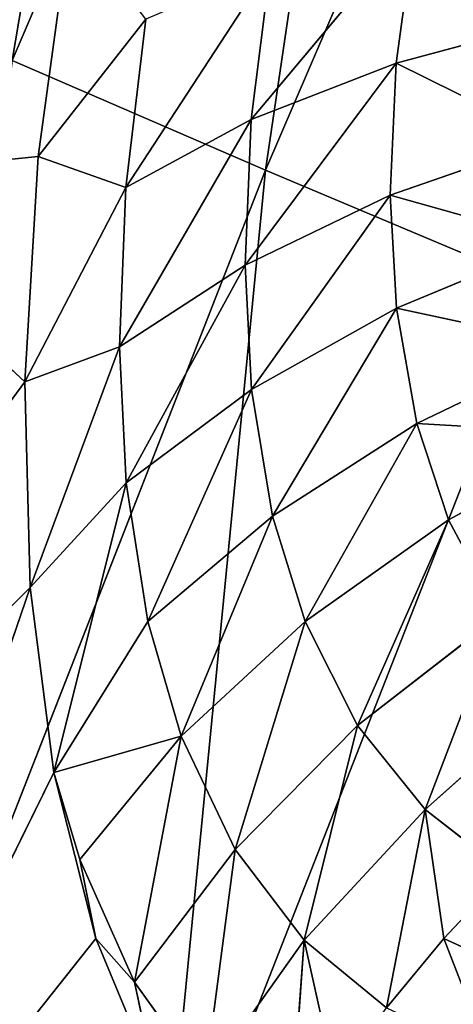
# Model space of a CAD drawing. Extents: x 0 to 500, y 0 to 390.
# Tile 284 of 656: x 20.76 to 22.9, y 276.49 to 281.35. Entities that reach past the tile are written whole.
import ezdxf

# ---------------------------------------------------------------- set-up
doc = ezdxf.new("R2010")
doc.units = 0
doc.header["$LTSCALE"] = 25.4
doc.layers.get('0').update_dxf_attribs({"linetype": 'CONTINUOUS'})

# ---------------------------------------------------------------- blocks, each defined once
blk = doc.blocks.new('ATLANTA505_-_S_STL')
at = {"color": 0}
for p, q in [((20.9633, 111.9977, 111.306), (18.042, 115.88, 114.2318)), ((20.9633, 111.9977, 111.306), (18.042, 115.88, 114.2318)), ((20.9366, 112.8503, 110.2925), (19.8694, 115.8864, 109.2959)), ((20.9366, 112.8503, 110.2925), (19.8694, 115.8864, 109.2959)), ((21.0033, 113.6088, 109.1808), (19.8694, 115.8864, 109.2959)), ((21.0033, 113.6088, 109.1808), (19.8694, 115.8864, 109.2959)), ((21.1626, 114.2411, 108.0147), (21.0033, 113.6088, 109.1808)), ((21.1626, 114.2411, 108.0147), (21.0033, 113.6088, 109.1808)), ((21.0033, 113.6088, 109.1808), (20.9366, 112.8503, 110.2925)), ((21.0033, 113.6088, 109.1808), (20.9366, 112.8503, 110.2925)), ((21.0033, 113.6088, 109.1808), (21.5334, 113.2149, 108.5033)), ((21.0033, 113.6088, 109.1808), (21.5334, 113.2149, 108.5033)), ((21.0033, 113.6088, 109.1808), (21.4347, 112.7309, 109.3328)), ((21.0033, 113.6088, 109.1808), (21.4347, 112.7309, 109.3328)), ((21.4347, 112.7309, 109.3328), (21.5334, 113.2149, 108.5033)), ((21.4347, 112.7309, 109.3328), (21.5334, 113.2149, 108.5033)), ((20.9366, 112.8503, 110.2925), (21.4347, 112.7309, 109.3328)), ((20.9366, 112.8503, 110.2925), (21.4347, 112.7309, 109.3328)), ((20.9366, 112.8503, 110.2925), (20.9633, 111.9977, 111.306)), ((20.9366, 112.8503, 110.2925), (20.9633, 111.9977, 111.306)), ((21.4043, 112.1602, 110.1198), (21.4347, 112.7309, 109.3328)), ((21.4043, 112.1602, 110.1198), (21.4347, 112.7309, 109.3328)), ((21.4347, 112.7309, 109.3328), (22.1488, 112.6246, 108.241)), ((21.4347, 112.7309, 109.3328), (22.1488, 112.6246, 108.241)), ((21.4347, 112.7309, 109.3328), (22.0527, 112.1813, 108.9981)), ((21.4347, 112.7309, 109.3328), (22.0527, 112.1813, 108.9981)), ((22.1488, 112.6246, 108.241), (22.0527, 112.1813, 108.9981)), ((22.1488, 112.6246, 108.241), (22.0527, 112.1813, 108.9981)), ((21.4043, 112.1602, 110.1198), (22.0527, 112.1813, 108.9981)), ((21.4043, 112.1602, 110.1198), (22.0527, 112.1813, 108.9981)), ((22.0527, 112.1813, 108.9981), (22.0231, 111.6597, 109.7167)), ((22.0527, 112.1813, 108.9981), (22.0231, 111.6597, 109.7167)), ((22.0527, 112.1813, 108.9981), (22.8607, 112.1103, 108.0339)), ((22.0527, 112.1813, 108.9981), (22.8607, 112.1103, 108.0339)), ((22.0527, 112.1813, 108.9981), (22.7676, 111.7061, 108.7199)), ((22.0527, 112.1813, 108.9981), (22.7676, 111.7061, 108.7199)), ((21.4043, 112.1602, 110.1198), (22.0231, 111.6597, 109.7167)), ((21.4043, 112.1602, 110.1198), (22.0231, 111.6597, 109.7167)), ((21.4043, 112.1602, 110.1198), (21.4369, 111.5711, 110.7898)), ((21.4043, 112.1602, 110.1198), (21.4369, 111.5711, 110.7898)), ((22.7676, 111.7061, 108.7199), (22.8607, 112.1103, 108.0339)), ((22.7676, 111.7061, 108.7199), (22.8607, 112.1103, 108.0339)), ((20.9633, 111.9977, 111.306), (19.6756, 111.7885, 115.0682)), ((20.9633, 111.9977, 111.306), (19.6756, 111.7885, 115.0682)), ((21.4369, 111.5711, 110.7898), (20.9633, 111.9977, 111.306)), ((20.9633, 111.9977, 111.306), (21.0802, 111.0583, 112.219)), ((21.4369, 111.5711, 110.7898), (20.9633, 111.9977, 111.306)), ((20.9633, 111.9977, 111.306), (21.0802, 111.0583, 112.219)), ((21.0802, 111.0583, 112.219), (19.6756, 111.7885, 115.0682)), ((19.6756, 111.7885, 115.0682), (21.2875, 110.0265, 113.0378)), ((21.0802, 111.0583, 112.219), (19.6756, 111.7885, 115.0682)), ((19.6756, 111.7885, 115.0682), (21.2875, 110.0265, 113.0378)), ((22.0231, 111.6597, 109.7167), (22.7676, 111.7061, 108.7199)), ((22.0231, 111.6597, 109.7167), (22.7676, 111.7061, 108.7199)), ((22.7389, 111.2323, 109.3717), (22.7676, 111.7061, 108.7199)), ((22.7389, 111.2323, 109.3717), (22.7676, 111.7061, 108.7199)), ((22.7676, 111.7061, 108.7199), (23.5566, 111.3227, 108.5087)), ((22.7676, 111.7061, 108.7199), (23.5566, 111.3227, 108.5087)), ((22.7676, 111.7061, 108.7199), (23.529, 110.8936, 109.0975)), ((22.7676, 111.7061, 108.7199), (23.529, 110.8936, 109.0975)), ((22.0231, 111.6597, 109.7167), (21.4369, 111.5711, 110.7898)), ((22.0231, 111.6597, 109.7167), (21.4369, 111.5711, 110.7898)), ((22.0231, 111.6597, 109.7167), (22.7389, 111.2323, 109.3717)), ((22.0231, 111.6597, 109.7167), (22.7389, 111.2323, 109.3717)), ((22.0231, 111.6597, 109.7167), (22.0549, 111.122, 110.329)), ((22.0231, 111.6597, 109.7167), (22.0549, 111.122, 110.329)), ((21.0802, 111.0583, 112.219), (21.4369, 111.5711, 110.7898)), ((21.0802, 111.0583, 112.219), (21.4369, 111.5711, 110.7898)), ((22.0549, 111.122, 110.329), (21.4369, 111.5711, 110.7898)), ((21.4369, 111.5711, 110.7898), (21.5428, 110.8419, 111.4735)), ((21.4369, 111.5711, 110.7898), (21.5428, 110.8419, 111.4735)), ((22.0549, 111.122, 110.329), (21.4369, 111.5711, 110.7898)), ((22.7389, 111.2323, 109.3717), (22.0549, 111.122, 110.329)), ((22.7389, 111.2323, 109.3717), (22.0549, 111.122, 110.329)), ((22.7389, 111.2323, 109.3717), (23.529, 110.8936, 109.0975)), ((22.7389, 111.2323, 109.3717), (23.529, 110.8936, 109.0975)), ((22.7389, 111.2323, 109.3717), (23.5587, 110.4535, 109.601)), ((22.7389, 111.2323, 109.3717), (23.5587, 110.4535, 109.601)), ((22.7389, 111.2323, 109.3717), (22.7697, 110.7447, 109.9278)), ((22.7389, 111.2323, 109.3717), (22.7697, 110.7447, 109.9278)), ((22.0549, 111.122, 110.329), (21.5428, 110.8419, 111.4735)), ((22.0549, 111.122, 110.329), (21.5428, 110.8419, 111.4735)), ((22.7697, 110.7447, 109.9278), (22.0549, 111.122, 110.329)), ((22.0549, 111.122, 110.329), (22.1581, 110.4567, 110.9546)), ((22.0549, 111.122, 110.329), (22.1581, 110.4567, 110.9546)), ((22.7697, 110.7447, 109.9278), (22.0549, 111.122, 110.329)), ((21.2076, 110.4782, 112.6479), (21.0802, 111.0583, 112.219)), ((21.0802, 111.0583, 112.219), (21.2875, 110.0265, 113.0378)), ((21.2076, 110.4782, 112.6479), (21.0802, 111.0583, 112.219)), ((21.7078, 110.1021, 112.0396), (21.0802, 111.0583, 112.219)), ((21.7078, 110.1021, 112.0396), (21.0802, 111.0583, 112.219)), ((21.0802, 111.0583, 112.219), (21.2875, 110.0265, 113.0378)), ((21.5428, 110.8419, 111.4735), (22.1581, 110.4567, 110.9546)), ((21.7078, 110.1021, 112.0396), (21.5428, 110.8419, 111.4735)), ((21.7078, 110.1021, 112.0396), (21.5428, 110.8419, 111.4735)), ((21.5428, 110.8419, 111.4735), (22.1581, 110.4567, 110.9546)), ((22.7697, 110.7447, 109.9278), (22.1581, 110.4567, 110.9546)), ((22.7697, 110.7447, 109.9278), (22.1581, 110.4567, 110.9546)), ((23.6551, 109.9106, 110.1185), (22.7697, 110.7447, 109.9278)), ((22.7697, 110.7447, 109.9278), (22.8697, 110.1423, 110.4974)), ((22.7697, 110.7447, 109.9278), (22.8697, 110.1423, 110.4974)), ((23.5587, 110.4535, 109.601), (22.7697, 110.7447, 109.9278)), ((23.6551, 109.9106, 110.1185), (22.7697, 110.7447, 109.9278)), ((23.5587, 110.4535, 109.601), (22.7697, 110.7447, 109.9278)), ((21.4786, 109.4928, 113.2519), (21.2076, 110.4782, 112.6479)), ((21.2076, 110.4782, 112.6479), (21.2875, 110.0265, 113.0378)), ((21.2076, 110.4782, 112.6479), (21.2875, 110.0265, 113.0378)), ((21.2076, 110.4782, 112.6479), (21.7078, 110.1021, 112.0396)), ((21.2076, 110.4782, 112.6479), (21.7078, 110.1021, 112.0396)), ((21.4786, 109.4928, 113.2519), (21.2076, 110.4782, 112.6479)), ((21.7078, 110.1021, 112.0396), (22.1581, 110.4567, 110.9546)), ((21.7078, 110.1021, 112.0396), (22.1581, 110.4567, 110.9546)), ((22.1581, 110.4567, 110.9546), (22.8697, 110.1423, 110.4974)), ((22.3188, 109.782, 111.4738), (22.1581, 110.4567, 110.9546)), ((22.3188, 109.782, 111.4738), (22.1581, 110.4567, 110.9546)), ((22.1581, 110.4567, 110.9546), (22.8697, 110.1423, 110.4974)), ((22.3188, 109.782, 111.4738), (22.8697, 110.1423, 110.4974)), ((22.3188, 109.782, 111.4738), (22.8697, 110.1423, 110.4974)), ((23.6551, 109.9106, 110.1185), (22.8697, 110.1423, 110.4974)), ((22.8697, 110.1423, 110.4974), (23.8057, 109.3608, 110.5519)), ((23.6551, 109.9106, 110.1185), (22.8697, 110.1423, 110.4974)), ((23.0256, 109.5317, 110.9719), (22.8697, 110.1423, 110.4974)), ((23.0256, 109.5317, 110.9719), (22.8697, 110.1423, 110.4974)), ((22.8697, 110.1423, 110.4974), (23.8057, 109.3608, 110.5519)), ((21.4786, 109.4928, 113.2519), (21.7078, 110.1021, 112.0396)), ((21.4786, 109.4928, 113.2519), (21.7078, 110.1021, 112.0396)), ((22.3188, 109.782, 111.4738), (21.7078, 110.1021, 112.0396)), ((21.7078, 110.1021, 112.0396), (21.9734, 109.1952, 112.5976)), ((21.7078, 110.1021, 112.0396), (21.9734, 109.1952, 112.5976)), ((22.3188, 109.782, 111.4738), (21.7078, 110.1021, 112.0396)), ((21.4786, 109.4928, 113.2519), (21.2875, 110.0265, 113.0378)), ((21.2875, 110.0265, 113.0378), (21.5847, 108.9112, 113.7541)), ((21.4786, 109.4928, 113.2519), (21.2875, 110.0265, 113.0378)), ((21.2875, 110.0265, 113.0378), (21.5847, 108.9112, 113.7541)), ((21.9734, 109.1952, 112.5976), (22.3188, 109.782, 111.4738)), ((21.9734, 109.1952, 112.5976), (22.3188, 109.782, 111.4738)), ((23.0256, 109.5317, 110.9719), (22.3188, 109.782, 111.4738)), ((22.3188, 109.782, 111.4738), (22.5779, 108.9548, 111.987)), ((22.3188, 109.782, 111.4738), (22.5779, 108.9548, 111.987)), ((23.0256, 109.5317, 110.9719), (22.3188, 109.782, 111.4738)), ((22.5779, 108.9548, 111.987), (23.0256, 109.5317, 110.9719)), ((22.5779, 108.9548, 111.987), (23.0256, 109.5317, 110.9719)), ((23.2771, 108.7828, 111.4432), (23.0256, 109.5317, 110.9719)), ((23.0256, 109.5317, 110.9719), (23.8057, 109.3608, 110.5519)), ((23.0256, 109.5317, 110.9719), (23.8057, 109.3608, 110.5519)), ((23.2771, 108.7828, 111.4432), (23.0256, 109.5317, 110.9719)), ((21.8252, 108.4684, 113.7351), (21.4786, 109.4928, 113.2519)), ((21.4786, 109.4928, 113.2519), (21.5847, 108.9112, 113.7541)), ((21.4786, 109.4928, 113.2519), (21.5847, 108.9112, 113.7541)), ((21.4786, 109.4928, 113.2519), (21.9734, 109.1952, 112.5976)), ((21.4786, 109.4928, 113.2519), (21.9734, 109.1952, 112.5976)), ((21.8252, 108.4684, 113.7351), (21.4786, 109.4928, 113.2519)), ((21.8252, 108.4684, 113.7351), (21.9734, 109.1952, 112.5976)), ((21.8252, 108.4684, 113.7351), (21.9734, 109.1952, 112.5976)), ((22.3135, 108.2521, 113.0448), (21.9734, 109.1952, 112.5976)), ((21.9734, 109.1952, 112.5976), (22.5779, 108.9548, 111.987)), ((21.9734, 109.1952, 112.5976), (22.5779, 108.9548, 111.987)), ((22.3135, 108.2521, 113.0448), (21.9734, 109.1952, 112.5976)), ((22.3135, 108.2521, 113.0448), (22.5779, 108.9548, 111.987)), ((22.3135, 108.2521, 113.0448), (22.5779, 108.9548, 111.987)), ((22.5779, 108.9548, 111.987), (23.2771, 108.7828, 111.4432)), ((22.5779, 108.9548, 111.987), (23.2771, 108.7828, 111.4432)), ((22.5779, 108.9548, 111.987), (22.91, 108.0942, 112.4003)), ((22.5779, 108.9548, 111.987), (22.91, 108.0942, 112.4003)), ((22.91, 108.0942, 112.4003), (23.2771, 108.7828, 111.4432)), ((22.91, 108.0942, 112.4003), (23.2771, 108.7828, 111.4432)), ((21.8252, 108.4684, 113.7351), (22.3135, 108.2521, 113.0448)), ((21.8252, 108.4684, 113.7351), (22.3135, 108.2521, 113.0448)), ((22.24, 107.4257, 114.0944), (22.3135, 108.2521, 113.0448)), ((22.24, 107.4257, 114.0944), (22.3135, 108.2521, 113.0448)), ((22.7208, 107.2918, 113.3785), (22.3135, 108.2521, 113.0448)), ((22.3135, 108.2521, 113.0448), (22.4665, 107.3519, 113.7321)), ((22.3135, 108.2521, 113.0448), (22.4665, 107.3519, 113.7321)), ((22.3135, 108.2521, 113.0448), (22.91, 108.0942, 112.4003)), ((22.3135, 108.2521, 113.0448), (22.91, 108.0942, 112.4003)), ((22.7208, 107.2918, 113.3785), (22.3135, 108.2521, 113.0448)), ((22.7208, 107.2918, 113.3785), (22.91, 108.0942, 112.4003)), ((22.7208, 107.2918, 113.3785), (22.91, 108.0942, 112.4003)), ((23.3083, 107.2172, 112.7112), (22.91, 108.0942, 112.4003)), ((22.91, 108.0942, 112.4003), (23.002, 107.2467, 113.0371)), ((22.91, 108.0942, 112.4003), (23.2445, 108.0399, 112.1029)), ((22.91, 108.0942, 112.4003), (23.2445, 108.0399, 112.1029)), ((23.3083, 107.2172, 112.7112), (22.91, 108.0942, 112.4003)), ((22.91, 108.0942, 112.4003), (23.002, 107.2467, 113.0371)), ((22.7208, 107.2918, 113.3785), (23.002, 107.2467, 113.0371)), ((22.7208, 107.2918, 113.3785), (23.002, 107.2467, 113.0371)), ((23.002, 107.2467, 113.0371), (23.3083, 107.2172, 112.7112)), ((23.2285, 106.2497, 113.6171), (23.002, 107.2467, 113.0371)), ((23.2285, 106.2497, 113.6171), (23.002, 107.2467, 113.0371)), ((23.5046, 106.2493, 113.2687), (23.002, 107.2467, 113.0371)), ((23.5046, 106.2493, 113.2687), (23.002, 107.2467, 113.0371)), ((23.002, 107.2467, 113.0371), (23.3083, 107.2172, 112.7112)), ((20.8742, 58.2861, 108.7065), (22.1228, 50.8928, 109.2482)), ((20.8742, 58.2861, 108.7065), (22.1228, 50.8928, 109.2482)), ((20.8742, 58.2861, 108.7065), (22.901, 58.2828, 103.9788)), ((20.8742, 58.2861, 108.7065), (22.901, 58.2828, 103.9788)), ((22.1228, 50.8928, 109.2482), (20.2364, 50.8967, 114.0727)), ((22.1228, 50.8928, 109.2482), (20.2364, 50.8967, 114.0727)), ((24.1407, 50.8892, 104.5523), (22.1228, 50.8928, 109.2482)), ((22.1228, 50.8928, 109.2482), (23.4777, 43.5251, 109.8183)), ((22.1228, 50.8928, 109.2482), (23.4777, 43.5251, 109.8183)), ((24.1407, 50.8892, 104.5523), (22.1228, 50.8928, 109.2482)), ((21.6011, 43.5292, 114.6084), (23.4777, 43.5251, 109.8183)), ((21.6011, 43.5292, 114.6084), (23.4777, 43.5251, 109.8183))]:
    blk.add_line(p, q, dxfattribs=at)
mesh = blk.add_polyface(dxfattribs=at)
corners = [(19.6914, 118.4185, 106.7745), (19.8694, 115.8864, 109.2959), (21.8268, 115.8932, 104.4967)]
mesh.append_faces([[corners[k] for k in face] for face in [(0, 1, 2)]], dxfattribs={"color": 0})
mesh = blk.add_polyface(dxfattribs=at)
corners = [(20.9366, 112.8503, 110.2925), (18.042, 115.88, 114.2318), (20.9633, 111.9977, 111.306), (19.8694, 115.8864, 109.2959)]
mesh.append_faces([[corners[k] for k in face] for face in [(0, 1, 2), (1, 0, 3)]], dxfattribs={"vtx0": -1, "color": 0})
mesh = blk.add_polyface(dxfattribs=at)
corners = [(18.042, 115.88, 114.2318), (19.6756, 111.7885, 115.0682), (20.9633, 111.9977, 111.306)]
mesh.append_faces([[corners[k] for k in face] for face in [(0, 1, 2)]], dxfattribs={"color": 0})
mesh = blk.add_polyface(dxfattribs=at)
corners = [(21.8268, 115.8932, 104.4967), (19.8694, 115.8864, 109.2959), (21.4157, 114.7574, 106.7812)]
mesh.append_faces([[corners[k] for k in face] for face in [(0, 1, 2)]], dxfattribs={"color": 0})
mesh = blk.add_polyface(dxfattribs=at)
corners = [(19.8694, 115.8864, 109.2959), (21.1626, 114.2411, 108.0147), (21.1966, 114.285, 107.8778)]
mesh.append_faces([[corners[k] for k in face] for face in [(0, 1, 2)]], dxfattribs={"color": 0})
mesh = blk.add_polyface(dxfattribs=at)
corners = [(19.8694, 115.8864, 109.2959), (21.1966, 114.285, 107.8778), (21.4157, 114.7574, 106.7812)]
mesh.append_faces([[corners[k] for k in face] for face in [(0, 1, 2)]], dxfattribs={"color": 0})
mesh = blk.add_polyface(dxfattribs=at)
corners = [(19.8694, 115.8864, 109.2959), (20.9366, 112.8503, 110.2925), (21.0033, 113.6088, 109.1808)]
mesh.append_faces([[corners[k] for k in face] for face in [(0, 1, 2)]], dxfattribs={"color": 0})
mesh = blk.add_polyface(dxfattribs=at)
corners = [(19.8694, 115.8864, 109.2959), (21.0033, 113.6088, 109.1808), (21.1626, 114.2411, 108.0147)]
mesh.append_faces([[corners[k] for k in face] for face in [(0, 1, 2)]], dxfattribs={"color": 0})
mesh = blk.add_polyface(dxfattribs=at)
corners = [(21.1626, 114.2411, 108.0147), (21.0033, 113.6088, 109.1808), (21.5334, 113.2149, 108.5033)]
mesh.append_faces([[corners[k] for k in face] for face in [(0, 1, 2)]], dxfattribs={"color": 0})
mesh = blk.add_polyface(dxfattribs=at)
corners = [(21.0033, 113.6088, 109.1808), (20.9366, 112.8503, 110.2925), (21.4347, 112.7309, 109.3328)]
mesh.append_faces([[corners[k] for k in face] for face in [(0, 1, 2)]], dxfattribs={"color": 0})
mesh = blk.add_polyface(dxfattribs=at)
corners = [(21.0033, 113.6088, 109.1808), (21.4347, 112.7309, 109.3328), (21.5334, 113.2149, 108.5033)]
mesh.append_faces([[corners[k] for k in face] for face in [(0, 1, 2)]], dxfattribs={"color": 0})
mesh = blk.add_polyface(dxfattribs=at)
corners = [(21.5334, 113.2149, 108.5033), (21.4347, 112.7309, 109.3328), (22.1488, 112.6246, 108.241)]
mesh.append_faces([[corners[k] for k in face] for face in [(0, 1, 2)]], dxfattribs={"color": 0})
mesh = blk.add_polyface(dxfattribs=at)
corners = [(21.4043, 112.1602, 110.1198), (20.9633, 111.9977, 111.306), (21.4369, 111.5711, 110.7898), (20.9366, 112.8503, 110.2925), (21.4347, 112.7309, 109.3328)]
mesh.append_faces([[corners[k] for k in face] for face in [(0, 1, 2), (3, 0, 4)]], dxfattribs={"vtx0": -1, "color": 0})
mesh.append_faces([[corners[k] for k in face] for face in [(1, 0, 3)]], dxfattribs={"vtx0": -1, "vtx1": -1, "color": 0})
mesh = blk.add_polyface(dxfattribs=at)
corners = [(21.4347, 112.7309, 109.3328), (21.4043, 112.1602, 110.1198), (22.0527, 112.1813, 108.9981)]
mesh.append_faces([[corners[k] for k in face] for face in [(0, 1, 2)]], dxfattribs={"color": 0})
mesh = blk.add_polyface(dxfattribs=at)
corners = [(21.4347, 112.7309, 109.3328), (22.0527, 112.1813, 108.9981), (22.1488, 112.6246, 108.241)]
mesh.append_faces([[corners[k] for k in face] for face in [(0, 1, 2)]], dxfattribs={"color": 0})
mesh = blk.add_polyface(dxfattribs=at)
corners = [(22.0527, 112.1813, 108.9981), (22.8607, 112.1103, 108.0339), (22.1488, 112.6246, 108.241)]
mesh.append_faces([[corners[k] for k in face] for face in [(0, 1, 2)]], dxfattribs={"color": 0})
mesh = blk.add_polyface(dxfattribs=at)
corners = [(22.0527, 112.1813, 108.9981), (21.4043, 112.1602, 110.1198), (22.0231, 111.6597, 109.7167)]
mesh.append_faces([[corners[k] for k in face] for face in [(0, 1, 2)]], dxfattribs={"color": 0})
mesh = blk.add_polyface(dxfattribs=at)
corners = [(22.0231, 111.6597, 109.7167), (22.7676, 111.7061, 108.7199), (22.0527, 112.1813, 108.9981)]
mesh.append_faces([[corners[k] for k in face] for face in [(0, 1, 2)]], dxfattribs={"color": 0})
mesh = blk.add_polyface(dxfattribs=at)
corners = [(22.0527, 112.1813, 108.9981), (22.7676, 111.7061, 108.7199), (22.8607, 112.1103, 108.0339)]
mesh.append_faces([[corners[k] for k in face] for face in [(0, 1, 2)]], dxfattribs={"color": 0})
mesh = blk.add_polyface(dxfattribs=at)
corners = [(21.4043, 112.1602, 110.1198), (21.4369, 111.5711, 110.7898), (22.0231, 111.6597, 109.7167)]
mesh.append_faces([[corners[k] for k in face] for face in [(0, 1, 2)]], dxfattribs={"color": 0})
mesh = blk.add_polyface(dxfattribs=at)
corners = [(22.7676, 111.7061, 108.7199), (23.5566, 111.3227, 108.5087), (22.8607, 112.1103, 108.0339)]
mesh.append_faces([[corners[k] for k in face] for face in [(0, 1, 2)]], dxfattribs={"color": 0})
mesh = blk.add_polyface(dxfattribs=at)
corners = [(23.5566, 111.3227, 108.5087), (23.6465, 111.6907, 107.8897), (22.8607, 112.1103, 108.0339)]
mesh.append_faces([[corners[k] for k in face] for face in [(0, 1, 2)]], dxfattribs={"color": 0})
mesh = blk.add_polyface(dxfattribs=at)
corners = [(20.9633, 111.9977, 111.306), (19.6756, 111.7885, 115.0682), (21.0802, 111.0583, 112.219)]
mesh.append_faces([[corners[k] for k in face] for face in [(0, 1, 2)]], dxfattribs={"color": 0})
mesh = blk.add_polyface(dxfattribs=at)
corners = [(20.9633, 111.9977, 111.306), (21.0802, 111.0583, 112.219), (21.4369, 111.5711, 110.7898)]
mesh.append_faces([[corners[k] for k in face] for face in [(0, 1, 2)]], dxfattribs={"color": 0})
mesh = blk.add_polyface(dxfattribs=at)
corners = [(19.6756, 111.7885, 115.0682), (21.2875, 110.0265, 113.0378), (21.0802, 111.0583, 112.219)]
mesh.append_faces([[corners[k] for k in face] for face in [(0, 1, 2)]], dxfattribs={"color": 0})
mesh = blk.add_polyface(dxfattribs=at)
corners = [(19.6756, 111.7885, 115.0682), (21.5847, 108.9112, 113.7541), (21.2875, 110.0265, 113.0378)]
mesh.append_faces([[corners[k] for k in face] for face in [(0, 1, 2)]], dxfattribs={"color": 0})
mesh = blk.add_polyface(dxfattribs=at)
corners = [(22.0231, 111.6597, 109.7167), (22.7389, 111.2323, 109.3717), (22.7676, 111.7061, 108.7199)]
mesh.append_faces([[corners[k] for k in face] for face in [(0, 1, 2)]], dxfattribs={"color": 0})
mesh = blk.add_polyface(dxfattribs=at)
corners = [(22.7389, 111.2323, 109.3717), (23.529, 110.8936, 109.0975), (22.7676, 111.7061, 108.7199)]
mesh.append_faces([[corners[k] for k in face] for face in [(0, 1, 2)]], dxfattribs={"color": 0})
mesh = blk.add_polyface(dxfattribs=at)
corners = [(23.529, 110.8936, 109.0975), (23.5566, 111.3227, 108.5087), (22.7676, 111.7061, 108.7199)]
mesh.append_faces([[corners[k] for k in face] for face in [(0, 1, 2)]], dxfattribs={"color": 0})
mesh = blk.add_polyface(dxfattribs=at)
corners = [(22.0231, 111.6597, 109.7167), (21.4369, 111.5711, 110.7898), (22.0549, 111.122, 110.329)]
mesh.append_faces([[corners[k] for k in face] for face in [(0, 1, 2)]], dxfattribs={"color": 0})
mesh = blk.add_polyface(dxfattribs=at)
corners = [(22.0549, 111.122, 110.329), (22.7389, 111.2323, 109.3717), (22.0231, 111.6597, 109.7167)]
mesh.append_faces([[corners[k] for k in face] for face in [(0, 1, 2)]], dxfattribs={"color": 0})
mesh = blk.add_polyface(dxfattribs=at)
corners = [(21.5428, 110.8419, 111.4735), (21.0802, 111.0583, 112.219), (21.7078, 110.1021, 112.0396), (21.4369, 111.5711, 110.7898)]
mesh.append_faces([[corners[k] for k in face] for face in [(0, 1, 2), (1, 0, 3)]], dxfattribs={"vtx0": -1, "color": 0})
mesh = blk.add_polyface(dxfattribs=at)
corners = [(21.4369, 111.5711, 110.7898), (21.5428, 110.8419, 111.4735), (22.0549, 111.122, 110.329)]
mesh.append_faces([[corners[k] for k in face] for face in [(0, 1, 2)]], dxfattribs={"color": 0})
mesh = blk.add_polyface(dxfattribs=at)
corners = [(22.0549, 111.122, 110.329), (22.7697, 110.7447, 109.9278), (22.7389, 111.2323, 109.3717)]
mesh.append_faces([[corners[k] for k in face] for face in [(0, 1, 2)]], dxfattribs={"color": 0})
mesh = blk.add_polyface(dxfattribs=at)
corners = [(23.5587, 110.4535, 109.601), (23.529, 110.8936, 109.0975), (22.7389, 111.2323, 109.3717)]
mesh.append_faces([[corners[k] for k in face] for face in [(0, 1, 2)]], dxfattribs={"color": 0})
mesh = blk.add_polyface(dxfattribs=at)
corners = [(22.7697, 110.7447, 109.9278), (23.5587, 110.4535, 109.601), (22.7389, 111.2323, 109.3717)]
mesh.append_faces([[corners[k] for k in face] for face in [(0, 1, 2)]], dxfattribs={"color": 0})
mesh = blk.add_polyface(dxfattribs=at)
corners = [(22.0549, 111.122, 110.329), (21.5428, 110.8419, 111.4735), (22.1581, 110.4567, 110.9546)]
mesh.append_faces([[corners[k] for k in face] for face in [(0, 1, 2)]], dxfattribs={"color": 0})
mesh = blk.add_polyface(dxfattribs=at)
corners = [(22.0549, 111.122, 110.329), (22.1581, 110.4567, 110.9546), (22.7697, 110.7447, 109.9278)]
mesh.append_faces([[corners[k] for k in face] for face in [(0, 1, 2)]], dxfattribs={"color": 0})
mesh = blk.add_polyface(dxfattribs=at)
corners = [(21.0802, 111.0583, 112.219), (21.2875, 110.0265, 113.0378), (21.2076, 110.4782, 112.6479)]
mesh.append_faces([[corners[k] for k in face] for face in [(0, 1, 2)]], dxfattribs={"color": 0})
mesh = blk.add_polyface(dxfattribs=at)
corners = [(21.0802, 111.0583, 112.219), (21.2076, 110.4782, 112.6479), (21.7078, 110.1021, 112.0396)]
mesh.append_faces([[corners[k] for k in face] for face in [(0, 1, 2)]], dxfattribs={"color": 0})
mesh = blk.add_polyface(dxfattribs=at)
corners = [(21.5428, 110.8419, 111.4735), (21.7078, 110.1021, 112.0396), (22.1581, 110.4567, 110.9546)]
mesh.append_faces([[corners[k] for k in face] for face in [(0, 1, 2)]], dxfattribs={"color": 0})
mesh = blk.add_polyface(dxfattribs=at)
corners = [(22.7697, 110.7447, 109.9278), (22.1581, 110.4567, 110.9546), (22.8697, 110.1423, 110.4974)]
mesh.append_faces([[corners[k] for k in face] for face in [(0, 1, 2)]], dxfattribs={"color": 0})
mesh = blk.add_polyface(dxfattribs=at)
corners = [(22.8697, 110.1423, 110.4974), (23.6551, 109.9106, 110.1185), (22.7697, 110.7447, 109.9278)]
mesh.append_faces([[corners[k] for k in face] for face in [(0, 1, 2)]], dxfattribs={"color": 0})
mesh = blk.add_polyface(dxfattribs=at)
corners = [(23.6551, 109.9106, 110.1185), (23.5587, 110.4535, 109.601), (22.7697, 110.7447, 109.9278)]
mesh.append_faces([[corners[k] for k in face] for face in [(0, 1, 2)]], dxfattribs={"color": 0})
mesh = blk.add_polyface(dxfattribs=at)
corners = [(21.2076, 110.4782, 112.6479), (21.2875, 110.0265, 113.0378), (21.4786, 109.4928, 113.2519)]
mesh.append_faces([[corners[k] for k in face] for face in [(0, 1, 2)]], dxfattribs={"color": 0})
mesh = blk.add_polyface(dxfattribs=at)
corners = [(21.2076, 110.4782, 112.6479), (21.4786, 109.4928, 113.2519), (21.7078, 110.1021, 112.0396)]
mesh.append_faces([[corners[k] for k in face] for face in [(0, 1, 2)]], dxfattribs={"color": 0})
mesh = blk.add_polyface(dxfattribs=at)
corners = [(22.1581, 110.4567, 110.9546), (21.7078, 110.1021, 112.0396), (22.3188, 109.782, 111.4738)]
mesh.append_faces([[corners[k] for k in face] for face in [(0, 1, 2)]], dxfattribs={"color": 0})
mesh = blk.add_polyface(dxfattribs=at)
corners = [(22.1581, 110.4567, 110.9546), (22.3188, 109.782, 111.4738), (22.8697, 110.1423, 110.4974)]
mesh.append_faces([[corners[k] for k in face] for face in [(0, 1, 2)]], dxfattribs={"color": 0})
mesh = blk.add_polyface(dxfattribs=at)
corners = [(22.8697, 110.1423, 110.4974), (22.3188, 109.782, 111.4738), (23.0256, 109.5317, 110.9719)]
mesh.append_faces([[corners[k] for k in face] for face in [(0, 1, 2)]], dxfattribs={"color": 0})
mesh = blk.add_polyface(dxfattribs=at)
corners = [(23.8057, 109.3608, 110.5519), (23.6551, 109.9106, 110.1185), (22.8697, 110.1423, 110.4974)]
mesh.append_faces([[corners[k] for k in face] for face in [(0, 1, 2)]], dxfattribs={"color": 0})
mesh = blk.add_polyface(dxfattribs=at)
corners = [(23.8057, 109.3608, 110.5519), (22.8697, 110.1423, 110.4974), (23.0256, 109.5317, 110.9719)]
mesh.append_faces([[corners[k] for k in face] for face in [(0, 1, 2)]], dxfattribs={"color": 0})
mesh = blk.add_polyface(dxfattribs=at)
corners = [(21.7078, 110.1021, 112.0396), (21.4786, 109.4928, 113.2519), (21.9734, 109.1952, 112.5976)]
mesh.append_faces([[corners[k] for k in face] for face in [(0, 1, 2)]], dxfattribs={"color": 0})
mesh = blk.add_polyface(dxfattribs=at)
corners = [(21.7078, 110.1021, 112.0396), (21.9734, 109.1952, 112.5976), (22.3188, 109.782, 111.4738)]
mesh.append_faces([[corners[k] for k in face] for face in [(0, 1, 2)]], dxfattribs={"color": 0})
mesh = blk.add_polyface(dxfattribs=at)
corners = [(21.2875, 110.0265, 113.0378), (21.5847, 108.9112, 113.7541), (21.4786, 109.4928, 113.2519)]
mesh.append_faces([[corners[k] for k in face] for face in [(0, 1, 2)]], dxfattribs={"color": 0})
mesh = blk.add_polyface(dxfattribs=at)
corners = [(22.3188, 109.782, 111.4738), (21.9734, 109.1952, 112.5976), (22.5779, 108.9548, 111.987)]
mesh.append_faces([[corners[k] for k in face] for face in [(0, 1, 2)]], dxfattribs={"color": 0})
mesh = blk.add_polyface(dxfattribs=at)
corners = [(22.3188, 109.782, 111.4738), (22.5779, 108.9548, 111.987), (23.0256, 109.5317, 110.9719)]
mesh.append_faces([[corners[k] for k in face] for face in [(0, 1, 2)]], dxfattribs={"color": 0})
mesh = blk.add_polyface(dxfattribs=at)
corners = [(23.0256, 109.5317, 110.9719), (22.5779, 108.9548, 111.987), (23.2771, 108.7828, 111.4432)]
mesh.append_faces([[corners[k] for k in face] for face in [(0, 1, 2)]], dxfattribs={"color": 0})
mesh = blk.add_polyface(dxfattribs=at)
corners = [(23.8057, 109.3608, 110.5519), (23.0256, 109.5317, 110.9719), (23.2771, 108.7828, 111.4432)]
mesh.append_faces([[corners[k] for k in face] for face in [(0, 1, 2)]], dxfattribs={"color": 0})
mesh = blk.add_polyface(dxfattribs=at)
corners = [(21.4786, 109.4928, 113.2519), (21.5847, 108.9112, 113.7541), (21.8252, 108.4684, 113.7351)]
mesh.append_faces([[corners[k] for k in face] for face in [(0, 1, 2)]], dxfattribs={"color": 0})
mesh = blk.add_polyface(dxfattribs=at)
corners = [(21.4786, 109.4928, 113.2519), (21.8252, 108.4684, 113.7351), (21.9734, 109.1952, 112.5976)]
mesh.append_faces([[corners[k] for k in face] for face in [(0, 1, 2)]], dxfattribs={"color": 0})
mesh = blk.add_polyface(dxfattribs=at)
corners = [(21.9734, 109.1952, 112.5976), (21.8252, 108.4684, 113.7351), (22.3135, 108.2521, 113.0448)]
mesh.append_faces([[corners[k] for k in face] for face in [(0, 1, 2)]], dxfattribs={"color": 0})
mesh = blk.add_polyface(dxfattribs=at)
corners = [(21.9734, 109.1952, 112.5976), (22.3135, 108.2521, 113.0448), (22.5779, 108.9548, 111.987)]
mesh.append_faces([[corners[k] for k in face] for face in [(0, 1, 2)]], dxfattribs={"color": 0})
mesh = blk.add_polyface(dxfattribs=at)
corners = [(22.5779, 108.9548, 111.987), (22.3135, 108.2521, 113.0448), (22.91, 108.0942, 112.4003)]
mesh.append_faces([[corners[k] for k in face] for face in [(0, 1, 2)]], dxfattribs={"color": 0})
mesh = blk.add_polyface(dxfattribs=at)
corners = [(23.2771, 108.7828, 111.4432), (22.5779, 108.9548, 111.987), (22.91, 108.0942, 112.4003)]
mesh.append_faces([[corners[k] for k in face] for face in [(0, 1, 2)]], dxfattribs={"color": 0})
mesh = blk.add_polyface(dxfattribs=at)
corners = [(23.2771, 108.7828, 111.4432), (22.91, 108.0942, 112.4003), (23.2445, 108.0399, 112.1029)]
mesh.append_faces([[corners[k] for k in face] for face in [(0, 1, 2)]], dxfattribs={"color": 0})
mesh = blk.add_polyface(dxfattribs=at)
corners = [(21.8252, 108.4684, 113.7351), (22.24, 107.4257, 114.0944), (22.3135, 108.2521, 113.0448)]
mesh.append_faces([[corners[k] for k in face] for face in [(0, 1, 2)]], dxfattribs={"color": 0})
mesh = blk.add_polyface(dxfattribs=at)
corners = [(22.3135, 108.2521, 113.0448), (22.24, 107.4257, 114.0944), (22.4665, 107.3519, 113.7321)]
mesh.append_faces([[corners[k] for k in face] for face in [(0, 1, 2)]], dxfattribs={"color": 0})
mesh = blk.add_polyface(dxfattribs=at)
corners = [(22.3135, 108.2521, 113.0448), (22.4665, 107.3519, 113.7321), (22.7208, 107.2918, 113.3785)]
mesh.append_faces([[corners[k] for k in face] for face in [(0, 1, 2)]], dxfattribs={"color": 0})
mesh = blk.add_polyface(dxfattribs=at)
corners = [(22.3135, 108.2521, 113.0448), (22.7208, 107.2918, 113.3785), (22.91, 108.0942, 112.4003)]
mesh.append_faces([[corners[k] for k in face] for face in [(0, 1, 2)]], dxfattribs={"color": 0})
mesh = blk.add_polyface(dxfattribs=at)
corners = [(22.91, 108.0942, 112.4003), (22.7208, 107.2918, 113.3785), (23.002, 107.2467, 113.0371)]
mesh.append_faces([[corners[k] for k in face] for face in [(0, 1, 2)]], dxfattribs={"color": 0})
mesh = blk.add_polyface(dxfattribs=at)
corners = [(22.91, 108.0942, 112.4003), (23.002, 107.2467, 113.0371), (23.3083, 107.2172, 112.7112)]
mesh.append_faces([[corners[k] for k in face] for face in [(0, 1, 2)]], dxfattribs={"color": 0})
mesh = blk.add_polyface(dxfattribs=at)
corners = [(22.91, 108.0942, 112.4003), (23.3083, 107.2172, 112.7112), (23.2445, 108.0399, 112.1029)]
mesh.append_faces([[corners[k] for k in face] for face in [(0, 1, 2)]], dxfattribs={"color": 0})
mesh = blk.add_polyface(dxfattribs=at)
corners = [(22.7208, 107.2918, 113.3785), (23.2285, 106.2497, 113.6171), (23.002, 107.2467, 113.0371)]
mesh.append_faces([[corners[k] for k in face] for face in [(0, 1, 2)]], dxfattribs={"color": 0})
mesh = blk.add_polyface(dxfattribs=at)
corners = [(23.002, 107.2467, 113.0371), (23.2285, 106.2497, 113.6171), (23.5046, 106.2493, 113.2687)]
mesh.append_faces([[corners[k] for k in face] for face in [(0, 1, 2)]], dxfattribs={"color": 0})
mesh = blk.add_polyface(dxfattribs=at)
corners = [(23.002, 107.2467, 113.0371), (23.5046, 106.2493, 113.2687), (23.3083, 107.2172, 112.7112)]
mesh.append_faces([[corners[k] for k in face] for face in [(0, 1, 2)]], dxfattribs={"color": 0})
mesh = blk.add_polyface(dxfattribs=at)
corners = [(20.8742, 58.2861, 108.7065), (21.7668, 65.6994, 103.436), (22.901, 58.2828, 103.9788), (19.7325, 65.7024, 108.1934)]
mesh.append_faces([[corners[k] for k in face] for face in [(0, 1, 2), (1, 0, 3)]], dxfattribs={"vtx0": -1, "color": 0})
mesh = blk.add_polyface(dxfattribs=at)
corners = [(20.2364, 50.8967, 114.0727), (20.8742, 58.2861, 108.7065), (22.1228, 50.8928, 109.2482), (18.9795, 58.2898, 113.5635)]
mesh.append_faces([[corners[k] for k in face] for face in [(0, 1, 2), (1, 0, 3)]], dxfattribs={"vtx0": -1, "color": 0})
mesh = blk.add_polyface(dxfattribs=at)
corners = [(22.1228, 50.8928, 109.2482), (22.901, 58.2828, 103.9788), (24.1407, 50.8892, 104.5523), (20.8742, 58.2861, 108.7065)]
mesh.append_faces([[corners[k] for k in face] for face in [(0, 1, 2), (1, 0, 3)]], dxfattribs={"vtx0": -1, "color": 0})
mesh = blk.add_polyface(dxfattribs=at)
corners = [(21.6011, 43.5292, 114.6084), (22.1228, 50.8928, 109.2482), (23.4777, 43.5251, 109.8183), (20.2364, 50.8967, 114.0727)]
mesh.append_faces([[corners[k] for k in face] for face in [(0, 1, 2), (1, 0, 3)]], dxfattribs={"vtx0": -1, "color": 0})
mesh = blk.add_polyface(dxfattribs=at)
corners = [(23.4777, 43.5251, 109.8183), (24.1407, 50.8892, 104.5523), (25.4852, 43.5213, 105.1564), (22.1228, 50.8928, 109.2482)]
mesh.append_faces([[corners[k] for k in face] for face in [(0, 1, 2), (1, 0, 3)]], dxfattribs={"vtx0": -1, "color": 0})
mesh = blk.add_polyface(dxfattribs=at)
corners = [(23.0731, 36.1898, 115.1703), (23.4777, 43.5251, 109.8183), (24.9386, 36.1857, 110.4168), (21.6011, 43.5292, 114.6084)]
mesh.append_faces([[corners[k] for k in face] for face in [(0, 1, 2), (1, 0, 3)]], dxfattribs={"vtx0": -1, "color": 0})

msp = doc.modelspace()

# ---------------------------------------------------------------- block references
at = {"color": 254, "extrusion": (0, -1, 1.11022e-16)}
msp.add_blockref('ATLANTA505_-_S_STL', (-0.1495, -0.01, -389.8516), dxfattribs=at)

doc.saveas('drawing.dxf')
